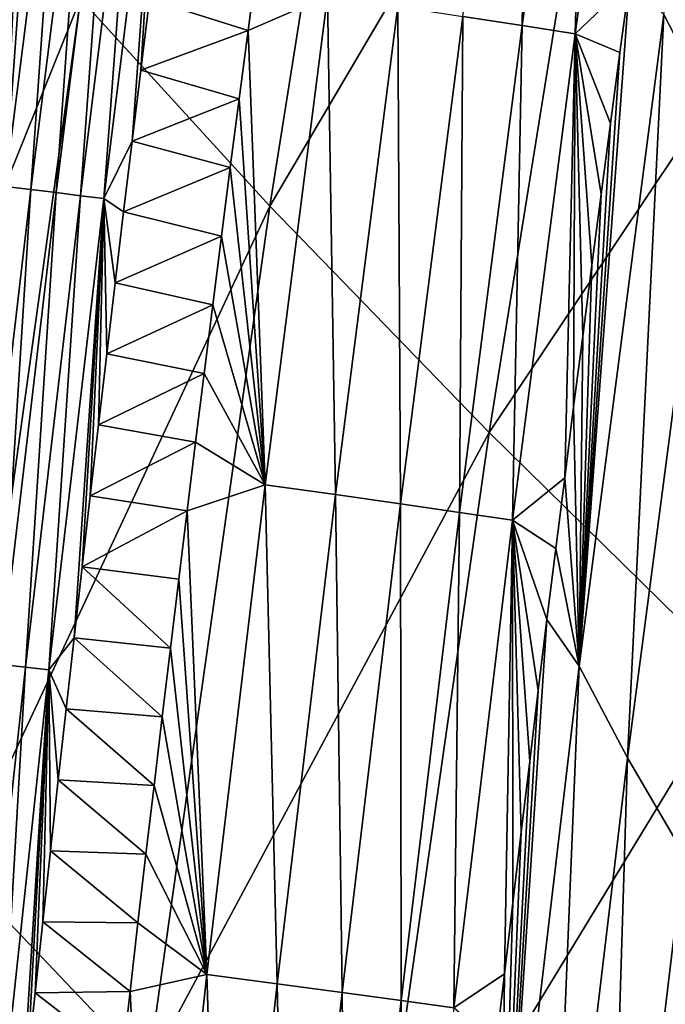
# Model space of a CAD drawing. Header units: millimetres. Extents: x -300 to 300, y -500 to 500.
# Tile 575 of 656: x -281 to -271, y 229 to 245. Entities that reach past the tile are written whole.
import ezdxf

# ---------------------------------------------------------------- set-up
doc = ezdxf.new("R2010")
doc.units = ezdxf.units.MM
doc.header["$LTSCALE"] = 81.481481
for name, color, linetype in [('20', 7, 'CONTINUOUS'), ('22', 7, 'CONTINUOUS'), ('24', 7, 'CONTINUOUS'), ('25', 7, 'CONTINUOUS'), ('33', 7, 'CONTINUOUS')]:
    doc.layers.add(name, color=color, linetype=linetype)

msp = doc.modelspace()

# ---------------------------------------------------------------- linework, layer by layer
at = {"layer": '20', "color": 7, "linetype": 'CONTINUOUS'}
for points in [[(-277.168, 242.441, 27.595), (-275.016, 255.993, 27.705), (-280.248, 245.822, 23.491), (-277.168, 242.441, 27.595)], [(-277.168, 242.441, 27.595), (-271.451, 252.153, 31.607), (-275.016, 255.993, 27.705), (-277.168, 242.441, 27.595)], [(-273.602, 238.765, 31.485), (-271.451, 252.153, 31.607), (-277.168, 242.441, 27.595), (-273.602, 238.765, 31.485)], [(-273.602, 238.765, 31.485), (-267.424, 248.006, 35.3), (-271.451, 252.153, 31.607), (-273.602, 238.765, 31.485)], [(-284.781, 234.587, 19.093), (-280.248, 245.822, 23.491), (-282.825, 248.902, 19.168), (-284.781, 234.587, 19.093)], [(-269.569, 234.801, 35.167), (-267.424, 248.006, 35.3), (-273.602, 238.765, 31.485), (-269.569, 234.801, 35.167)], [(-282.218, 231.642, 23.4), (-280.248, 245.822, 23.491), (-284.781, 234.587, 19.093), (-282.218, 231.642, 23.4)], [(-282.218, 231.642, 23.4), (-277.168, 242.441, 27.595), (-280.248, 245.822, 23.491), (-282.218, 231.642, 23.4)], [(-279.145, 228.415, 27.49), (-277.168, 242.441, 27.595), (-282.218, 231.642, 23.4), (-279.145, 228.415, 27.49)], [(-279.145, 228.415, 27.49), (-273.602, 238.765, 31.485), (-277.168, 242.441, 27.595), (-279.145, 228.415, 27.49)], [(-275.58, 224.915, 31.369), (-273.602, 238.765, 31.485), (-279.145, 228.415, 27.49), (-275.58, 224.915, 31.369)], [(-275.58, 224.915, 31.369), (-269.569, 234.801, 35.167), (-273.602, 238.765, 31.485), (-275.58, 224.915, 31.369)], [(-271.541, 221.146, 35.041), (-269.569, 234.801, 35.167), (-275.58, 224.915, 31.369), (-271.541, 221.146, 35.041)], [(-271.541, 221.146, 35.041), (-265.085, 230.557, 38.647), (-269.569, 234.801, 35.167), (-271.541, 221.146, 35.041)], [(-284.015, 216.97, 23.314), (-279.145, 228.415, 27.49), (-282.218, 231.642, 23.4), (-284.015, 216.97, 23.314)], [(-267.047, 217.116, 38.513), (-265.085, 230.557, 38.647), (-271.541, 221.146, 35.041), (-267.047, 217.116, 38.513)]]:
    msp.add_3dface(points, dxfattribs=at)
at = {"layer": '22', "color": 7, "linetype": 'CONTINUOUS'}
for points in [[(-270.765, 245.558, 10.686), (-269.297, 255.866, 10.631), (-269.974, 244.026, 12.301), (-270.765, 245.558, 10.686)], [(-270.765, 245.558, 10.686), (-272.14, 234.964, 10.739), (-271.322, 246.092, 9.533), (-270.765, 245.558, 10.686)], [(-271.322, 246.092, 9.533), (-272.14, 234.964, 10.739), (-271.477, 244.94, 9.539), (-271.322, 246.092, 9.533)], [(-272.14, 234.964, 10.739), (-270.765, 245.558, 10.686), (-271.355, 233.476, 12.338), (-272.14, 234.964, 10.739)], [(-271.355, 233.476, 12.338), (-270.765, 245.558, 10.686), (-269.974, 244.026, 12.301), (-271.355, 233.476, 12.338)], [(-271.477, 244.94, 9.539), (-272.14, 234.964, 10.739), (-271.631, 243.788, 9.545), (-271.477, 244.94, 9.539)], [(-271.355, 233.476, 12.338), (-269.974, 244.026, 12.301), (-270.44, 231.908, 13.935), (-271.355, 233.476, 12.338)], [(-271.631, 243.788, 9.545), (-272.14, 234.964, 10.739), (-271.783, 242.636, 9.551), (-271.631, 243.788, 9.545)], [(-271.783, 242.636, 9.551), (-272.14, 234.964, 10.739), (-271.933, 241.484, 9.557), (-271.783, 242.636, 9.551)], [(-271.933, 241.484, 9.557), (-272.14, 234.964, 10.739), (-272.082, 240.332, 9.563), (-271.933, 241.484, 9.557)], [(-272.082, 240.332, 9.563), (-272.14, 234.964, 10.739), (-272.23, 239.18, 9.569), (-272.082, 240.332, 9.563)], [(-272.23, 239.18, 9.569), (-272.14, 234.964, 10.739), (-272.375, 238.028, 9.574), (-272.23, 239.18, 9.569)], [(-272.375, 238.028, 9.574), (-272.14, 234.964, 10.739), (-272.52, 236.876, 9.58), (-272.375, 238.028, 9.574)], [(-272.52, 236.876, 9.58), (-272.14, 234.964, 10.739), (-272.663, 235.724, 9.585), (-272.52, 236.876, 9.58)], [(-272.14, 234.964, 10.739), (-273.425, 224.079, 10.792), (-272.663, 235.724, 9.585), (-272.14, 234.964, 10.739)], [(-272.663, 235.724, 9.585), (-273.425, 224.079, 10.792), (-272.804, 234.572, 9.591), (-272.663, 235.724, 9.585)], [(-273.425, 224.079, 10.792), (-272.14, 234.964, 10.739), (-272.644, 222.64, 12.373), (-273.425, 224.079, 10.792)], [(-272.644, 222.64, 12.373), (-272.14, 234.964, 10.739), (-271.355, 233.476, 12.338), (-272.644, 222.64, 12.373)], [(-272.804, 234.572, 9.591), (-273.425, 224.079, 10.792), (-272.944, 233.42, 9.596), (-272.804, 234.572, 9.591)], [(-272.944, 233.42, 9.596), (-273.425, 224.079, 10.792), (-273.083, 232.267, 9.602), (-272.944, 233.42, 9.596)], [(-272.644, 222.64, 12.373), (-271.355, 233.476, 12.338), (-271.734, 221.126, 13.954), (-272.644, 222.64, 12.373)], [(-271.734, 221.126, 13.954), (-271.355, 233.476, 12.338), (-270.44, 231.908, 13.935), (-271.734, 221.126, 13.954)], [(-273.083, 232.267, 9.602), (-273.425, 224.079, 10.792), (-273.22, 231.115, 9.607), (-273.083, 232.267, 9.602)], [(-271.734, 221.126, 13.954), (-270.44, 231.908, 13.935), (-270.688, 219.535, 15.536), (-271.734, 221.126, 13.954)], [(-273.22, 231.115, 9.607), (-273.425, 224.079, 10.792), (-273.356, 229.963, 9.613), (-273.22, 231.115, 9.607)], [(-273.356, 229.963, 9.613), (-273.425, 224.079, 10.792), (-273.491, 228.811, 9.618), (-273.356, 229.963, 9.613)]]:
    msp.add_3dface(points, dxfattribs=at)
at = {"layer": '24', "color": 7, "linetype": 'CONTINUOUS'}
for points in [[(-277.375, 246.417, 2.473), (-277.522, 245.302, 2.47), (-279.125, 245.81, 1.266), (-277.375, 246.417, 2.473)], [(-279.125, 245.81, 1.266), (-277.522, 245.302, 2.47), (-279.267, 244.656, 1.268), (-279.125, 245.81, 1.266)], [(-277.522, 245.302, 2.47), (-277.668, 244.187, 2.466), (-279.267, 244.656, 1.268), (-277.522, 245.302, 2.47)], [(-279.267, 244.656, 1.268), (-277.668, 244.187, 2.466), (-279.408, 243.502, 1.269), (-279.267, 244.656, 1.268)], [(-277.668, 244.187, 2.466), (-277.813, 243.072, 2.463), (-279.408, 243.502, 1.269), (-277.668, 244.187, 2.466)], [(-279.408, 243.502, 1.269), (-277.813, 243.072, 2.463), (-279.547, 242.349, 1.271), (-279.408, 243.502, 1.269)], [(-277.813, 243.072, 2.463), (-277.956, 241.957, 2.46), (-279.547, 242.349, 1.271), (-277.813, 243.072, 2.463)], [(-279.547, 242.349, 1.271), (-277.956, 241.957, 2.46), (-279.685, 241.195, 1.273), (-279.547, 242.349, 1.271)], [(-277.956, 241.957, 2.46), (-278.097, 240.841, 2.456), (-279.685, 241.195, 1.273), (-277.956, 241.957, 2.46)], [(-279.685, 241.195, 1.273), (-278.097, 240.841, 2.456), (-279.821, 240.041, 1.274), (-279.685, 241.195, 1.273)], [(-278.097, 240.841, 2.456), (-278.238, 239.725, 2.453), (-279.821, 240.041, 1.274), (-278.097, 240.841, 2.456)], [(-279.821, 240.041, 1.274), (-278.238, 239.725, 2.453), (-279.956, 238.887, 1.276), (-279.821, 240.041, 1.274)], [(-278.238, 239.725, 2.453), (-278.377, 238.609, 2.45), (-279.956, 238.887, 1.276), (-278.238, 239.725, 2.453)], [(-279.956, 238.887, 1.276), (-278.377, 238.609, 2.45), (-280.089, 237.733, 1.277), (-279.956, 238.887, 1.276)], [(-278.377, 238.609, 2.45), (-278.514, 237.493, 2.446), (-280.089, 237.733, 1.277), (-278.377, 238.609, 2.45)], [(-280.089, 237.733, 1.277), (-278.514, 237.493, 2.446), (-280.221, 236.579, 1.279), (-280.089, 237.733, 1.277)], [(-278.514, 237.493, 2.446), (-278.651, 236.377, 2.443), (-280.221, 236.579, 1.279), (-278.514, 237.493, 2.446)], [(-280.221, 236.579, 1.279), (-278.786, 235.26, 2.44), (-280.352, 235.425, 1.281), (-280.221, 236.579, 1.279)], [(-278.651, 236.377, 2.443), (-278.786, 235.26, 2.44), (-280.221, 236.579, 1.279), (-278.651, 236.377, 2.443)], [(-280.352, 235.425, 1.281), (-278.919, 234.143, 2.436), (-280.481, 234.271, 1.282), (-280.352, 235.425, 1.281)], [(-278.786, 235.26, 2.44), (-278.919, 234.143, 2.436), (-280.352, 235.425, 1.281), (-278.786, 235.26, 2.44)], [(-280.481, 234.271, 1.282), (-279.052, 233.026, 2.433), (-280.609, 233.117, 1.284), (-280.481, 234.271, 1.282)], [(-278.919, 234.143, 2.436), (-279.052, 233.026, 2.433), (-280.481, 234.271, 1.282), (-278.919, 234.143, 2.436)], [(-280.609, 233.117, 1.284), (-279.183, 231.909, 2.429), (-280.736, 231.963, 1.285), (-280.609, 233.117, 1.284)], [(-279.052, 233.026, 2.433), (-279.183, 231.909, 2.429), (-280.609, 233.117, 1.284), (-279.052, 233.026, 2.433)], [(-280.736, 231.963, 1.285), (-279.313, 230.791, 2.426), (-280.861, 230.809, 1.287), (-280.736, 231.963, 1.285)], [(-279.183, 231.909, 2.429), (-279.313, 230.791, 2.426), (-280.736, 231.963, 1.285), (-279.183, 231.909, 2.429)], [(-280.861, 230.809, 1.287), (-279.441, 229.674, 2.423), (-280.985, 229.655, 1.288), (-280.861, 230.809, 1.287)], [(-279.313, 230.791, 2.426), (-279.441, 229.674, 2.423), (-280.861, 230.809, 1.287), (-279.313, 230.791, 2.426)], [(-280.985, 229.655, 1.288), (-279.568, 228.556, 2.419), (-281.108, 228.501, 1.29), (-280.985, 229.655, 1.288)], [(-279.441, 229.674, 2.423), (-279.568, 228.556, 2.419), (-280.985, 229.655, 1.288), (-279.441, 229.674, 2.423)]]:
    msp.add_3dface(points, dxfattribs=at)
at = {"layer": '25', "color": 7, "linetype": 'CONTINUOUS'}
for points in [[(-272.947, 253.433, 5.633), (-273.068, 245.379, 6.877), (-274.032, 245.528, 5.642), (-272.947, 253.433, 5.633)], [(-271.981, 253.274, 6.857), (-273.068, 245.379, 6.877), (-272.947, 253.433, 5.633), (-271.981, 253.274, 6.857)], [(-271.981, 253.274, 6.857), (-272.205, 245.244, 8.182), (-273.068, 245.379, 6.877), (-271.981, 253.274, 6.857)], [(-271.116, 253.129, 8.15), (-272.205, 245.244, 8.182), (-271.981, 253.274, 6.857), (-271.116, 253.129, 8.15)], [(-271.116, 253.129, 8.15), (-271.322, 246.092, 9.533), (-272.205, 245.244, 8.182), (-271.116, 253.129, 8.15)], [(-277.522, 245.302, 2.47), (-277.375, 246.417, 2.473), (-276.231, 245.863, 3.423), (-277.522, 245.302, 2.47)], [(-271.322, 246.092, 9.533), (-271.477, 244.94, 9.539), (-272.205, 245.244, 8.182), (-271.322, 246.092, 9.533)], [(-277.522, 245.302, 2.47), (-276.231, 245.863, 3.423), (-277.245, 237.915, 3.41), (-277.522, 245.302, 2.47)], [(-276.231, 245.863, 3.423), (-276.103, 237.754, 4.484), (-277.245, 237.915, 3.41), (-276.231, 245.863, 3.423)], [(-275.09, 245.69, 4.487), (-276.103, 237.754, 4.484), (-276.231, 245.863, 3.423), (-275.09, 245.69, 4.487)], [(-275.09, 245.69, 4.487), (-275.046, 237.602, 5.65), (-276.103, 237.754, 4.484), (-275.09, 245.69, 4.487)], [(-274.032, 245.528, 5.642), (-275.046, 237.602, 5.65), (-275.09, 245.69, 4.487), (-274.032, 245.528, 5.642)], [(-274.032, 245.528, 5.642), (-274.083, 237.462, 6.896), (-275.046, 237.602, 5.65), (-274.032, 245.528, 5.642)], [(-273.068, 245.379, 6.877), (-274.083, 237.462, 6.896), (-274.032, 245.528, 5.642), (-273.068, 245.379, 6.877)], [(-277.668, 244.187, 2.466), (-277.522, 245.302, 2.47), (-277.245, 237.915, 3.41), (-277.668, 244.187, 2.466)], [(-273.068, 245.379, 6.877), (-273.224, 237.336, 8.211), (-274.083, 237.462, 6.896), (-273.068, 245.379, 6.877)], [(-272.205, 245.244, 8.182), (-273.224, 237.336, 8.211), (-273.068, 245.379, 6.877), (-272.205, 245.244, 8.182)], [(-272.205, 245.244, 8.182), (-272.375, 238.028, 9.574), (-273.224, 237.336, 8.211), (-272.205, 245.244, 8.182)], [(-272.23, 239.18, 9.569), (-272.375, 238.028, 9.574), (-272.205, 245.244, 8.182), (-272.23, 239.18, 9.569)], [(-272.082, 240.332, 9.563), (-272.23, 239.18, 9.569), (-272.205, 245.244, 8.182), (-272.082, 240.332, 9.563)], [(-271.477, 244.94, 9.539), (-271.631, 243.788, 9.545), (-272.205, 245.244, 8.182), (-271.477, 244.94, 9.539)], [(-271.631, 243.788, 9.545), (-271.783, 242.636, 9.551), (-272.205, 245.244, 8.182), (-271.631, 243.788, 9.545)], [(-271.783, 242.636, 9.551), (-271.933, 241.484, 9.557), (-272.205, 245.244, 8.182), (-271.783, 242.636, 9.551)], [(-271.933, 241.484, 9.557), (-272.082, 240.332, 9.563), (-272.205, 245.244, 8.182), (-271.933, 241.484, 9.557)], [(-277.813, 243.072, 2.463), (-277.668, 244.187, 2.466), (-277.245, 237.915, 3.41), (-277.813, 243.072, 2.463)], [(-277.956, 241.957, 2.46), (-277.813, 243.072, 2.463), (-277.245, 237.915, 3.41), (-277.956, 241.957, 2.46)], [(-278.097, 240.841, 2.456), (-277.956, 241.957, 2.46), (-277.245, 237.915, 3.41), (-278.097, 240.841, 2.456)], [(-278.238, 239.725, 2.453), (-278.097, 240.841, 2.456), (-277.245, 237.915, 3.41), (-278.238, 239.725, 2.453)], [(-278.377, 238.609, 2.45), (-278.238, 239.725, 2.453), (-277.245, 237.915, 3.41), (-278.377, 238.609, 2.45)], [(-278.514, 237.493, 2.446), (-278.377, 238.609, 2.45), (-277.245, 237.915, 3.41), (-278.514, 237.493, 2.446)], [(-278.514, 237.493, 2.446), (-277.245, 237.915, 3.41), (-278.191, 229.951, 3.397), (-278.514, 237.493, 2.446)], [(-277.245, 237.915, 3.41), (-277.049, 229.799, 4.481), (-278.191, 229.951, 3.397), (-277.245, 237.915, 3.41)], [(-276.103, 237.754, 4.484), (-277.049, 229.799, 4.481), (-277.245, 237.915, 3.41), (-276.103, 237.754, 4.484)], [(-272.375, 238.028, 9.574), (-272.52, 236.876, 9.58), (-273.224, 237.336, 8.211), (-272.375, 238.028, 9.574)], [(-276.103, 237.754, 4.484), (-275.992, 229.658, 5.657), (-277.049, 229.799, 4.481), (-276.103, 237.754, 4.484)], [(-275.046, 237.602, 5.65), (-275.992, 229.658, 5.657), (-276.103, 237.754, 4.484), (-275.046, 237.602, 5.65)], [(-275.046, 237.602, 5.65), (-275.032, 229.527, 6.914), (-275.992, 229.658, 5.657), (-275.046, 237.602, 5.65)], [(-274.083, 237.462, 6.896), (-275.032, 229.527, 6.914), (-275.046, 237.602, 5.65), (-274.083, 237.462, 6.896)], [(-278.651, 236.377, 2.443), (-278.514, 237.493, 2.446), (-278.191, 229.951, 3.397), (-278.651, 236.377, 2.443)], [(-274.083, 237.462, 6.896), (-274.176, 229.408, 8.24), (-275.032, 229.527, 6.914), (-274.083, 237.462, 6.896)], [(-273.224, 237.336, 8.211), (-274.176, 229.408, 8.24), (-274.083, 237.462, 6.896), (-273.224, 237.336, 8.211)], [(-273.224, 237.336, 8.211), (-273.356, 229.963, 9.613), (-274.176, 229.408, 8.24), (-273.224, 237.336, 8.211)], [(-273.22, 231.115, 9.607), (-273.356, 229.963, 9.613), (-273.224, 237.336, 8.211), (-273.22, 231.115, 9.607)], [(-272.52, 236.876, 9.58), (-272.663, 235.724, 9.585), (-273.224, 237.336, 8.211), (-272.52, 236.876, 9.58)], [(-272.663, 235.724, 9.585), (-272.804, 234.572, 9.591), (-273.224, 237.336, 8.211), (-272.663, 235.724, 9.585)], [(-272.804, 234.572, 9.591), (-272.944, 233.42, 9.596), (-273.224, 237.336, 8.211), (-272.804, 234.572, 9.591)], [(-272.944, 233.42, 9.596), (-273.083, 232.267, 9.602), (-273.224, 237.336, 8.211), (-272.944, 233.42, 9.596)], [(-273.083, 232.267, 9.602), (-273.22, 231.115, 9.607), (-273.224, 237.336, 8.211), (-273.083, 232.267, 9.602)], [(-278.786, 235.26, 2.44), (-278.651, 236.377, 2.443), (-278.191, 229.951, 3.397), (-278.786, 235.26, 2.44)], [(-278.919, 234.143, 2.436), (-278.786, 235.26, 2.44), (-278.191, 229.951, 3.397), (-278.919, 234.143, 2.436)], [(-279.052, 233.026, 2.433), (-278.919, 234.143, 2.436), (-278.191, 229.951, 3.397), (-279.052, 233.026, 2.433)], [(-279.183, 231.909, 2.429), (-279.052, 233.026, 2.433), (-278.191, 229.951, 3.397), (-279.183, 231.909, 2.429)], [(-279.313, 230.791, 2.426), (-279.183, 231.909, 2.429), (-278.191, 229.951, 3.397), (-279.313, 230.791, 2.426)], [(-279.441, 229.674, 2.423), (-279.313, 230.791, 2.426), (-278.191, 229.951, 3.397), (-279.441, 229.674, 2.423)], [(-279.441, 229.674, 2.423), (-278.191, 229.951, 3.397), (-279.073, 221.972, 3.383), (-279.441, 229.674, 2.423)], [(-278.191, 229.951, 3.397), (-277.931, 221.83, 4.477), (-279.073, 221.972, 3.383), (-278.191, 229.951, 3.397)], [(-277.049, 229.799, 4.481), (-277.931, 221.83, 4.477), (-278.191, 229.951, 3.397), (-277.049, 229.799, 4.481)], [(-273.356, 229.963, 9.613), (-273.491, 228.811, 9.618), (-274.176, 229.408, 8.24), (-273.356, 229.963, 9.613)], [(-277.049, 229.799, 4.481), (-276.875, 221.698, 5.663), (-277.931, 221.83, 4.477), (-277.049, 229.799, 4.481)], [(-275.992, 229.658, 5.657), (-276.875, 221.698, 5.663), (-277.049, 229.799, 4.481), (-275.992, 229.658, 5.657)], [(-279.568, 228.556, 2.419), (-279.441, 229.674, 2.423), (-279.073, 221.972, 3.383), (-279.568, 228.556, 2.419)], [(-275.992, 229.658, 5.657), (-275.917, 221.575, 6.93), (-276.875, 221.698, 5.663), (-275.992, 229.658, 5.657)], [(-275.032, 229.527, 6.914), (-275.917, 221.575, 6.93), (-275.992, 229.658, 5.657), (-275.032, 229.527, 6.914)], [(-275.032, 229.527, 6.914), (-275.064, 221.464, 8.266), (-275.917, 221.575, 6.93), (-275.032, 229.527, 6.914)], [(-274.176, 229.408, 8.24), (-275.064, 221.464, 8.266), (-275.032, 229.527, 6.914), (-274.176, 229.408, 8.24)]]:
    msp.add_3dface(points, dxfattribs=at)
at = {"layer": '33', "color": 7, "linetype": 'CONTINUOUS'}
for points in [[(-281.473, 242.764, 0.52), (-280.941, 250.16, 0.5), (-280.507, 250.433, 0.52), (-281.473, 242.764, 0.52)], [(-281.473, 242.764, 0.52), (-280.507, 250.433, 0.52), (-281.055, 242.713, 0.585), (-281.473, 242.764, 0.52)], [(-281.055, 242.713, 0.585), (-280.507, 250.433, 0.52), (-280.093, 250.379, 0.584), (-281.055, 242.713, 0.585)], [(-281.055, 242.713, 0.585), (-280.093, 250.379, 0.584), (-280.644, 242.663, 0.695), (-281.055, 242.713, 0.585)], [(-280.644, 242.663, 0.695), (-280.093, 250.379, 0.584), (-279.685, 250.325, 0.692), (-280.644, 242.663, 0.695)], [(-280.644, 242.663, 0.695), (-279.685, 250.325, 0.692), (-280.247, 242.614, 0.849), (-280.644, 242.663, 0.695)], [(-280.247, 242.614, 0.849), (-279.685, 250.325, 0.692), (-279.291, 250.274, 0.844), (-280.247, 242.614, 0.849)], [(-280.247, 242.614, 0.849), (-279.291, 250.274, 0.844), (-279.87, 242.569, 1.043), (-280.247, 242.614, 0.849)], [(-279.87, 242.569, 1.043), (-279.291, 250.274, 0.844), (-278.917, 250.225, 1.036), (-279.87, 242.569, 1.043)], [(-279.408, 243.502, 1.269), (-279.87, 242.569, 1.043), (-278.917, 250.225, 1.036), (-279.408, 243.502, 1.269)], [(-279.267, 244.656, 1.268), (-279.408, 243.502, 1.269), (-278.917, 250.225, 1.036), (-279.267, 244.656, 1.268)], [(-279.125, 245.81, 1.266), (-279.267, 244.656, 1.268), (-278.917, 250.225, 1.036), (-279.125, 245.81, 1.266)], [(-281.244, 247.816, 0.5), (-280.941, 250.16, 0.5), (-281.473, 242.764, 0.52), (-281.244, 247.816, 0.5)], [(-279.408, 243.502, 1.269), (-279.547, 242.349, 1.271), (-279.87, 242.569, 1.043), (-279.408, 243.502, 1.269)], [(-281.955, 235.038, 0.586), (-281.473, 242.764, 0.52), (-281.055, 242.713, 0.585), (-281.955, 235.038, 0.586)], [(-281.955, 235.038, 0.586), (-281.055, 242.713, 0.585), (-281.541, 234.991, 0.698), (-281.955, 235.038, 0.586)], [(-281.541, 234.991, 0.698), (-281.055, 242.713, 0.585), (-280.644, 242.663, 0.695), (-281.541, 234.991, 0.698)], [(-281.541, 234.991, 0.698), (-280.644, 242.663, 0.695), (-281.141, 234.946, 0.854), (-281.541, 234.991, 0.698)], [(-281.141, 234.946, 0.854), (-280.644, 242.663, 0.695), (-280.247, 242.614, 0.849), (-281.141, 234.946, 0.854)], [(-281.141, 234.946, 0.854), (-280.247, 242.614, 0.849), (-280.762, 234.903, 1.051), (-281.141, 234.946, 0.854)], [(-280.762, 234.903, 1.051), (-280.247, 242.614, 0.849), (-279.87, 242.569, 1.043), (-280.762, 234.903, 1.051)], [(-280.352, 235.425, 1.281), (-280.762, 234.903, 1.051), (-279.87, 242.569, 1.043), (-280.352, 235.425, 1.281)], [(-280.221, 236.579, 1.279), (-280.352, 235.425, 1.281), (-279.87, 242.569, 1.043), (-280.221, 236.579, 1.279)], [(-280.089, 237.733, 1.277), (-280.221, 236.579, 1.279), (-279.87, 242.569, 1.043), (-280.089, 237.733, 1.277)], [(-279.956, 238.887, 1.276), (-280.089, 237.733, 1.277), (-279.87, 242.569, 1.043), (-279.956, 238.887, 1.276)], [(-279.821, 240.041, 1.274), (-279.956, 238.887, 1.276), (-279.87, 242.569, 1.043), (-279.821, 240.041, 1.274)], [(-279.547, 242.349, 1.271), (-279.685, 241.195, 1.273), (-279.87, 242.569, 1.043), (-279.547, 242.349, 1.271)], [(-279.685, 241.195, 1.273), (-279.821, 240.041, 1.274), (-279.87, 242.569, 1.043), (-279.685, 241.195, 1.273)], [(-280.352, 235.425, 1.281), (-280.481, 234.271, 1.282), (-280.762, 234.903, 1.051), (-280.352, 235.425, 1.281)], [(-281.975, 227.269, 0.859), (-281.541, 234.991, 0.698), (-281.141, 234.946, 0.854), (-281.975, 227.269, 0.859)], [(-281.975, 227.269, 0.859), (-281.141, 234.946, 0.854), (-281.594, 227.228, 1.058), (-281.975, 227.269, 0.859)], [(-281.594, 227.228, 1.058), (-281.141, 234.946, 0.854), (-280.762, 234.903, 1.051), (-281.594, 227.228, 1.058)], [(-281.229, 227.347, 1.291), (-281.594, 227.228, 1.058), (-280.762, 234.903, 1.051), (-281.229, 227.347, 1.291)], [(-281.108, 228.501, 1.29), (-281.229, 227.347, 1.291), (-280.762, 234.903, 1.051), (-281.108, 228.501, 1.29)], [(-280.985, 229.655, 1.288), (-281.108, 228.501, 1.29), (-280.762, 234.903, 1.051), (-280.985, 229.655, 1.288)], [(-280.861, 230.809, 1.287), (-280.985, 229.655, 1.288), (-280.762, 234.903, 1.051), (-280.861, 230.809, 1.287)], [(-280.736, 231.963, 1.285), (-280.861, 230.809, 1.287), (-280.762, 234.903, 1.051), (-280.736, 231.963, 1.285)], [(-280.481, 234.271, 1.282), (-280.609, 233.117, 1.284), (-280.762, 234.903, 1.051), (-280.481, 234.271, 1.282)], [(-280.609, 233.117, 1.284), (-280.736, 231.963, 1.285), (-280.762, 234.903, 1.051), (-280.609, 233.117, 1.284)]]:
    msp.add_3dface(points, dxfattribs=at)

doc.saveas('drawing.dxf')
